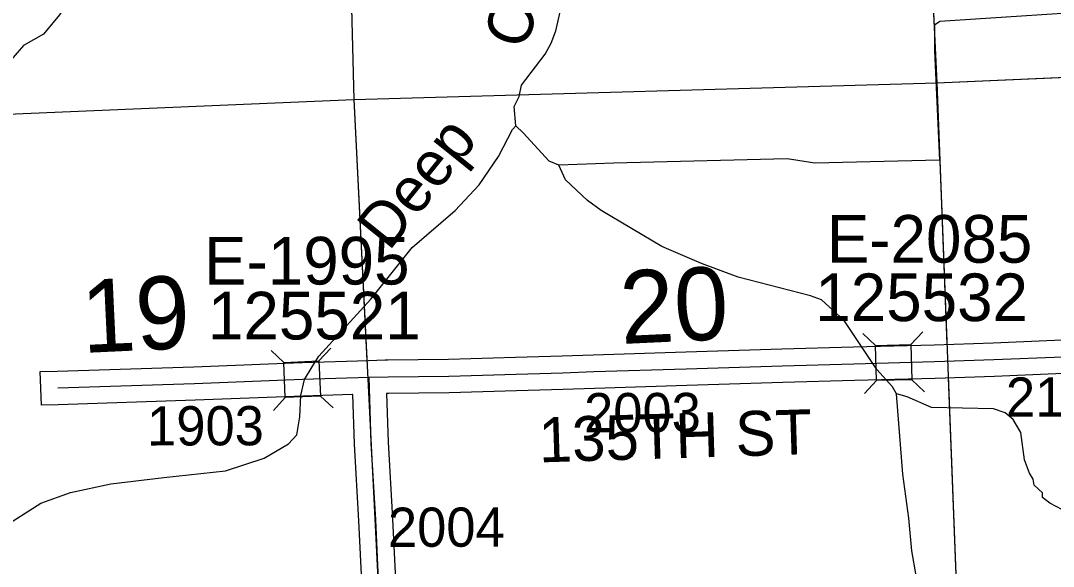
# Model space of a CAD drawing. Extents: x 128.7 to 185.5, y -21.4 to 12.6.
# Drawn here: x 158.242 to 160.083, y 1.313 to 2.286 of the extents above; entities that cross this region are included whole.
import ezdxf

# ---------------------------------------------------------------- set-up
doc = ezdxf.new("R2010")
doc.units = 0
for name, color, linetype in [('tdCoHydroRiver', 7, 'Continuous'), ('tdCoHydroTxtLg', 7, 'Continuous'), ('tdCoSecRdNmbr', 7, 'Continuous'), ('tdCoSecRdTxt', 7, 'Continuous'), ('tdCoSecRteBand', 7, 'Continuous'), ('tdCoSecRteCL', 7, 'Continuous'), ('tdCoSectLine', 7, 'Continuous'), ('tdCoSectLinePart', 7, 'Continuous'), ('tdCoSectNmbr', 7, 'Continuous'), ('tdCoStrucSec', 7, 'Continuous'), ('tdCoStrucSecCoName', 7, 'Continuous'), ('tdCoStrucSecFHWANum', 7, 'Continuous'), ('tdCoSurfGravel', 7, 'Continuous')]:
    doc.layers.add(name, color=color, linetype=linetype)

msp = doc.modelspace()

# ---------------------------------------------------------------- linework, layer by layer
at = {"layer": 'tdCoHydroRiver'}
for points in [[(159.2731, 2.6215), (158.816, 2.6067), (158.7571, 2.5761), (158.707, 2.5665), (158.4398, 2.5348), (158.4166, 2.5229), (158.4107, 2.5101), (158.4132, 2.4423), (158.4123, 2.4233), (158.4065, 2.4073), (158.3839, 2.3781), (158.3639, 2.3632), (158.3351, 2.3322), (158.3111, 2.2966), (158.2823, 2.2624), (158.2468, 2.2422), (158.224, 2.2161)], [(158.2067, 1.3806), (158.2777, 1.4258), (158.3306, 1.4451), (158.4027, 1.4603), (158.497, 1.4715), (158.607, 1.4834), (158.6756, 1.5064), (158.7189, 1.5316), (158.7341, 1.5479), (158.7393, 1.5797), (158.7411, 1.6176), (158.7479, 1.6463), (158.7613, 1.6688), (158.7732, 1.6882), (158.8659, 1.7894), (158.9399, 1.882), (159.0164, 1.9479), (159.059, 1.9936), (159.0935, 2.0438), (159.1186, 2.092), (159.1246, 2.0985), (159.1218, 2.1331), (159.1307, 2.1508), (159.1346, 2.1715), (159.1769, 2.2267), (159.1872, 2.246), (159.1959, 2.2684), (159.2109, 2.3336)], [(160.2077, 2.3063), (159.8802, 2.2851), (159.871, 2.2784), (159.871, 2.2327), (159.8796, 2.0373), (159.6573, 2.0324), (159.6081, 2.0401), (159.299, 2.0322), (159.2013, 2.0287)], [(160.0993, 1.4139), (160.0768, 1.4257), (160.0638, 1.4363), (160.0635, 1.4442), (160.0488, 1.4578), (160.0468, 1.4688), (160.0401, 1.4796), (160.0314, 1.503), (160.0249, 1.5517), (160.0114, 1.5749), (159.9968, 1.587), (159.976, 1.5941), (159.8655, 1.5964), (159.8222, 1.6154), (159.8031, 1.621), (159.7963, 1.6334), (159.7684, 1.664), (159.71, 1.7518), (159.6692, 1.7882), (159.65, 1.7955), (159.521, 1.8287), (159.4554, 1.8532), (159.3849, 1.8838), (159.2768, 1.9478), (159.2525, 1.9658), (159.2133, 2.0023), (159.2013, 2.0287), (159.1837, 2.0359), (159.1377, 2.0864), (159.1246, 2.0985)], [(160.0635, 0.5667), (160.0562, 0.5932), (160.05, 0.6767), (160.0418, 0.7316), (160.0272, 0.8731), (160.0235, 0.8872), (160.0187, 0.8902), (160.0169, 0.8949), (159.9919, 0.9318), (159.9294, 1.0022), (159.883, 1.0636), (159.8709, 1.0948), (159.8592, 1.1133), (159.851, 1.1651), (159.8475, 1.2186), (159.8417, 1.2468), (159.8384, 1.2972), (159.8305, 1.3411), (159.8252, 1.3993), (159.8145, 1.4778), (159.8031, 1.621)]]:
    msp.add_lwpolyline(points, dxfattribs=at)
at = {"layer": 'tdCoSecRteBand'}
for points in [[(158.8503, 1.2744), (158.8447, 1.3946), (158.8368, 1.5313), (158.8368, 1.5316), (158.8368, 1.532), (158.8337, 1.6195), (158.8335, 1.6195), (158.7452, 1.617), (158.5528, 1.6093), (158.5527, 1.6093), (158.5525, 1.6093), (158.3086, 1.6014), (158.2787, 1.6005), (158.2767, 1.6604), (158.3067, 1.6614), (158.5505, 1.6693), (158.743, 1.6769), (158.7431, 1.6769), (158.7433, 1.6769), (158.8617, 1.6804), (158.8916, 1.6814), (158.8916, 1.6813), (158.8959, 1.6814), (158.8962, 1.6814), (158.8965, 1.6814), (159.0045, 1.6826), (159.1241, 1.6861), (159.2071, 1.6885), (159.2625, 1.6905), (159.2625, 1.6905), (159.2626, 1.6905), (159.4273, 1.6957), (159.4273, 1.6957), (159.4274, 1.6957), (159.5987, 1.7009), (159.5988, 1.7009), (159.5988, 1.7009), (159.7265, 1.7046), (159.7265, 1.7046), (159.7266, 1.7046), (159.8703, 1.7085), (159.9756, 1.7119), (160.0985, 1.7169)], [(160.101, 1.6569), (159.9779, 1.652), (159.9778, 1.652), (159.9777, 1.652), (159.8721, 1.6485), (159.8721, 1.6485), (159.872, 1.6485), (159.7282, 1.6446), (159.6005, 1.6409), (159.4292, 1.6357), (159.2645, 1.6305), (159.2091, 1.6286), (159.209, 1.6286), (159.2089, 1.6286), (159.1258, 1.6261), (159.1258, 1.6261), (159.1258, 1.6261), (159.0059, 1.6226), (159.0057, 1.6226), (159.0054, 1.6226), (158.8974, 1.6214), (158.8937, 1.6213), (158.8967, 1.5344), (158.9046, 1.3979), (158.9046, 1.3977), (158.9046, 1.3976), (158.9103, 1.2772)]]:
    msp.add_lwpolyline(points, dxfattribs=at)
at = {"layer": 'tdCoSecRteCL'}
for points in [[(158.8627, 1.6504), (158.8968, 1.6514), (159.0051, 1.6526), (159.1249, 1.6561), (159.208, 1.6585), (159.2635, 1.6605), (159.4283, 1.6657), (159.5996, 1.6709), (159.7274, 1.6746), (159.8712, 1.6785), (159.9767, 1.682), (160.0998, 1.6869), (160.2396, 1.6931), (160.335, 1.6975), (160.3709, 1.6991)], [(158.3077, 1.6314), (158.5516, 1.6393), (158.7442, 1.647), (158.8627, 1.6504)], [(158.9382, 0.1995), (158.9384, 0.2111), (158.9372, 0.2377), (158.9352, 0.2712), (158.9309, 0.3429), (158.9247, 0.4549), (158.917, 0.5806), (158.9147, 0.6207), (158.9119, 0.6687), (158.9069, 0.7742), (158.8985, 0.9192), (158.8914, 1.061), (158.8873, 1.1297), (158.8857, 1.1572), (158.8803, 1.2758), (158.8746, 1.3962), (158.8667, 1.533), (158.8627, 1.6504)]]:
    msp.add_lwpolyline(points, dxfattribs=at)
at = {"layer": 'tdCoSectLine'}
for points in [[(159.8271, 3.1756), (159.8751, 2.1752)], [(158.8101, 3.1499), (158.8354, 2.1458)], [(159.8751, 2.1752), (160.8769, 2.2195)], [(158.8354, 2.1458), (159.8751, 2.1752)], [(159.8751, 2.1752), (159.914, 1.1762)], [(157.8671, 2.1048), (158.8354, 2.1458)], [(158.8354, 2.1458), (158.8858, 1.1488)]]:
    msp.add_lwpolyline(points, dxfattribs=at)
at = {"layer": 'tdCoSectLinePart'}
for points in [[(159.8523, 2.65), (159.8751, 2.1752)], [(158.8237, 2.6126), (158.8354, 2.1458)], [(158.8354, 2.1458), (159.8751, 2.1752)], [(159.8751, 2.1752), (160.1483, 2.1873)], [(159.8751, 2.1752), (159.8932, 1.7093)], [(157.8671, 2.1048), (158.8354, 2.1458)], [(158.8354, 2.1458), (158.859, 1.6803)], [(159.8956, 1.6494), (159.914, 1.1762)]]:
    msp.add_lwpolyline(points, dxfattribs=at)
at = {"layer": 'tdCoStrucSec'}
for p, q in [((159.8286, 1.7087), (159.8501, 1.7314)), ((159.766, 1.707), (159.7433, 1.7285)), ((158.711, 1.677), (158.688, 1.6982)), ((158.7735, 1.6795), (158.7948, 1.7024)), ((159.7677, 1.6444), (159.7462, 1.6216)), ((159.8303, 1.6461), (159.853, 1.6246)), ((158.7135, 1.6144), (158.6922, 1.5914)), ((158.776, 1.6169), (158.799, 1.5957))]:
    msp.add_line(p, q, dxfattribs=at)
for points in [[(159.766, 1.707), (159.8286, 1.7087), (159.8303, 1.6461), (159.7677, 1.6444)], [(158.776, 1.6169), (158.7135, 1.6144), (158.711, 1.677), (158.7735, 1.6795)]]:
    msp.add_lwpolyline(points, close=True, dxfattribs=at)
at = {"layer": 'tdCoSurfGravel'}
for points in [[(158.3077, 1.6314), (158.5516, 1.6393), (158.7442, 1.647), (158.8627, 1.6504), (158.8968, 1.6514), (159.0051, 1.6526), (159.1249, 1.6561), (159.208, 1.6585), (159.2635, 1.6605), (159.4283, 1.6657), (159.5996, 1.6709), (159.7274, 1.6746), (159.8712, 1.6785), (159.9767, 1.682), (160.0998, 1.6869), (160.2396, 1.6931), (160.335, 1.6975), (160.3709, 1.6991)], [(158.8873, 1.1297), (158.8857, 1.1572), (158.8803, 1.2758), (158.8746, 1.3962), (158.8667, 1.533), (158.8627, 1.6504)]]:
    msp.add_lwpolyline(points, dxfattribs=at)

# ---------------------------------------------------------------- texts
at = {"layer": 'tdCoHydroTxtLg'}
for s, rotation, p in [('Creek', 70.2823, (159.1395, 2.2315)), ('Deep', 51.1638, (158.8982, 1.8738))]:
    msp.add_text(s, height=0.08, rotation=rotation, dxfattribs=at).set_placement(p)
at = {"layer": 'tdCoSecRdNmbr'}
for s, rotation, p in [('2105', 0.1208, (159.9984, 1.58)), ('2003', 0.1202, (159.2462, 1.5522)), ('1903', 0.1196, (158.4671, 1.5287)), ('2004', 0.1199, (158.8965, 1.3479))]:
    msp.add_text(s, height=0.07, rotation=rotation, dxfattribs=at).set_placement(p)
at = {"layer": 'tdCoSecRdTxt'}
msp.add_text('135TH ST', height=0.08, rotation=1.7773, dxfattribs=at).set_placement((159.1664, 1.4985))
at = {"layer": 'tdCoSectNmbr'}
for s, rotation, p in [('20', 2.6726, (159.3129, 1.7097)), ('19', 2.6719, (158.3526, 1.6937))]:
    msp.add_text(s, height=0.13, rotation=rotation, dxfattribs=at).set_placement(p)
at = {"layer": 'tdCoStrucSecCoName'}
for s, p in [('E-2085', (159.6789, 1.8547)), ('E-1995', (158.5685, 1.8158))]:
    msp.add_text(s, height=0.085, dxfattribs=at).set_placement(p)
at = {"layer": 'tdCoStrucSecFHWANum'}
for s, p in [('125532', (159.6584, 1.7505)), ('125521', (158.5756, 1.7178))]:
    msp.add_text(s, height=0.085, dxfattribs=at).set_placement(p)

doc.saveas('drawing.dxf')
